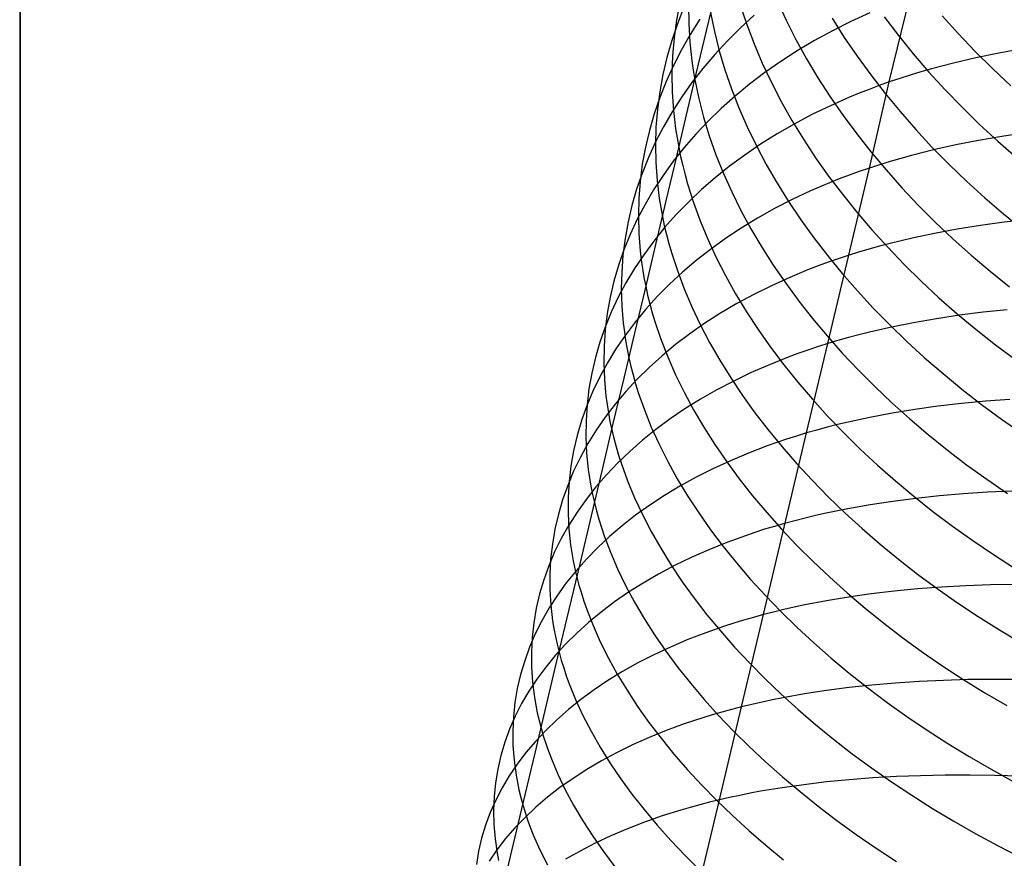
# Model space of a CAD drawing. Extents: x -383 to 1849, y -1185 to -529.
# Tile 360 of 656: x 216 to 234, y -971 to -955. Entities that reach past the tile are written whole.
import ezdxf

# ---------------------------------------------------------------- set-up
doc = ezdxf.new("R2010")
doc.units = 0
doc.layers.add('PREDEFINITO', color=7, linetype='CONTINUOUS')

msp = doc.modelspace()

# ---------------------------------------------------------------- linework, layer by layer
at = {"layer": 'PREDEFINITO'}
for p, q in [((216.333, -1000.114, 420), (216.347, -943.92, 420)), ((216.333, -1000.114, 370), (216.347, -943.92, 370)), ((216.347, -943.92, 395), (216.333, -1000.114, 395)), ((216.333, -1000.114, 420), (216.347, -943.92, 420)), ((228.349, -954.926, 508.619), (228.29, -955.248, 508.983)), ((230.124, -954.898, 517.795), (230.287, -955.253, 518.09)), ((232.166, -956.376, 494.767), (232.543, -954.825, 495.878)), ((228.427, -955.014, 506.041), (228.308, -955.315, 506.411)), ((228.512, -954.975, 511.175), (228.515, -955.313, 511.527)), ((228.913, -955.111, 513.658), (228.946, -955.285, 513.825)), ((229.452, -954.978, 515.751), (229.57, -955.331, 516.067)), ((231.814, -955.115, 496.456), (231.466, -955.275, 496.758)), ((228.29, -955.248, 508.983), (228.247, -955.573, 509.346)), ((228.716, -955.235, 503.448), (228.541, -955.511, 503.817)), ((228.946, -955.285, 513.825), (228.983, -955.459, 513.992)), ((229.708, -955.162, 500.183), (229.455, -955.393, 500.535)), ((230.287, -955.253, 518.09), (230.466, -955.605, 518.38)), ((231.126, -955.216, 520.061), (231.346, -955.564, 520.328)), ((231.466, -955.275, 496.758), (231.13, -955.443, 497.068)), ((232.072, -955.19, 521.956), (232.331, -955.53, 522.198)), ((233.129, -955.172, 523.782), (233.424, -955.5, 523.999)), ((228.308, -955.315, 506.411), (228.205, -955.62, 506.782)), ((228.515, -955.313, 511.527), (228.535, -955.652, 511.876)), ((228.983, -955.459, 513.992), (229.024, -955.633, 514.157)), ((229.455, -955.393, 500.535), (229.214, -955.632, 500.892)), ((229.57, -955.331, 516.067), (229.704, -955.684, 516.377)), ((231.13, -955.443, 497.068), (230.804, -955.621, 497.387)), ((228.205, -955.62, 506.782), (228.116, -955.93, 507.153)), ((228.247, -955.573, 509.346), (228.22, -955.901, 509.707)), ((228.541, -955.511, 503.817), (228.38, -955.791, 504.188)), ((228.535, -955.652, 511.876), (228.552, -955.822, 512.05)), ((229.214, -955.632, 500.892), (228.987, -955.877, 501.253)), ((229.024, -955.633, 514.157), (229.07, -955.807, 514.321)), ((230.466, -955.605, 518.38), (230.659, -955.955, 518.664)), ((230.804, -955.621, 497.387), (230.491, -955.807, 497.713)), ((231.346, -955.564, 520.328), (231.58, -955.909, 520.589)), ((232.331, -955.53, 522.198), (232.602, -955.865, 522.434)), ((233.424, -955.5, 523.999), (233.73, -955.822, 524.208)), ((228.38, -955.791, 504.188), (228.234, -956.076, 504.561)), ((228.552, -955.822, 512.05), (228.572, -955.993, 512.223)), ((229.07, -955.807, 514.321), (229.173, -956.155, 514.647)), ((229.704, -955.684, 516.377), (229.854, -956.034, 516.684)), ((230.491, -955.807, 497.713), (230.19, -956.002, 498.046)), ((233.73, -955.822, 524.208), (234.049, -956.138, 524.41)), ((234.587, -955.773, 493.248), (234.162, -955.849, 493.475)), ((228.116, -955.93, 507.153), (228.043, -956.242, 507.524)), ((228.22, -955.901, 509.707), (228.209, -956.23, 510.067)), ((228.572, -955.993, 512.223), (228.597, -956.163, 512.395)), ((228.987, -955.877, 501.253), (228.773, -956.128, 501.618)), ((230.19, -956.002, 498.046), (229.9, -956.204, 498.385)), ((230.659, -955.955, 518.664), (230.867, -956.302, 518.943)), ((231.58, -955.909, 520.589), (231.827, -956.249, 520.843)), ((232.602, -955.865, 522.434), (232.886, -956.195, 522.663)), ((233.744, -955.935, 493.713), (233.336, -956.031, 493.962)), ((234.162, -955.849, 493.475), (233.744, -955.935, 493.713)), ((228.234, -956.076, 504.561), (228.103, -956.366, 504.936)), ((228.773, -956.128, 501.618), (228.572, -956.385, 501.987)), ((228.597, -956.163, 512.395), (228.626, -956.334, 512.566)), ((229.173, -956.155, 514.647), (229.292, -956.503, 514.969)), ((229.854, -956.034, 516.684), (230.019, -956.383, 516.985)), ((232.74, -956.192, 494.353), (232.546, -956.251, 494.489)), ((232.936, -956.136, 494.22), (232.74, -956.192, 494.353)), ((232.886, -956.195, 522.663), (233.182, -956.519, 522.884)), ((233.336, -956.031, 493.962), (232.936, -956.136, 494.22)), ((234.049, -956.138, 524.41), (234.378, -956.446, 524.603)), ((228.043, -956.242, 507.524), (227.986, -956.558, 507.894)), ((228.103, -956.366, 504.936), (227.986, -956.661, 505.312)), ((228.209, -956.23, 510.067), (228.215, -956.562, 510.425)), ((228.626, -956.334, 512.566), (228.659, -956.505, 512.736)), ((229.9, -956.204, 498.385), (229.623, -956.414, 498.731)), ((230.867, -956.302, 518.943), (231.088, -956.645, 519.216)), ((231.803, -957.944, 493.673), (232.166, -956.376, 494.767)), ((231.827, -956.249, 520.843), (232.088, -956.585, 521.091)), ((232.166, -956.376, 494.767), (231.981, -956.442, 494.91)), ((232.355, -956.313, 494.626), (232.166, -956.376, 494.767)), ((232.546, -956.251, 494.489), (232.355, -956.313, 494.626)), ((227.986, -956.558, 507.894), (227.944, -956.876, 508.264)), ((228.215, -956.562, 510.425), (228.237, -956.894, 510.781)), ((228.572, -956.385, 501.987), (228.386, -956.649, 502.36)), ((228.659, -956.505, 512.736), (228.697, -956.676, 512.906)), ((229.292, -956.503, 514.969), (229.428, -956.849, 515.285)), ((229.623, -956.414, 498.731), (229.359, -956.632, 499.083)), ((230.019, -956.383, 516.985), (230.199, -956.73, 517.28)), ((231.798, -956.511, 495.055), (231.617, -956.582, 495.202)), ((231.981, -956.442, 494.91), (231.798, -956.511, 495.055)), ((233.182, -956.519, 522.884), (233.49, -956.837, 523.098)), ((227.986, -956.661, 505.312), (227.884, -956.959, 505.688)), ((228.386, -956.649, 502.36), (228.213, -956.917, 502.735)), ((228.697, -956.676, 512.906), (228.739, -956.847, 513.074)), ((229.359, -956.632, 499.083), (229.107, -956.857, 499.44)), ((230.199, -956.73, 517.28), (230.393, -957.075, 517.571)), ((231.088, -956.645, 519.216), (231.323, -956.985, 519.483)), ((231.44, -956.655, 495.352), (231.093, -956.809, 495.658)), ((231.617, -956.582, 495.202), (231.44, -956.655, 495.352)), ((232.088, -956.585, 521.091), (232.361, -956.916, 521.332)), ((227.944, -956.876, 508.264), (227.918, -957.197, 508.632)), ((228.213, -956.917, 502.735), (228.054, -957.191, 503.112)), ((228.237, -956.894, 510.781), (228.254, -957.061, 510.957)), ((228.739, -956.847, 513.074), (228.784, -957.018, 513.242)), ((229.107, -956.857, 499.44), (228.868, -957.088, 499.803)), ((229.428, -956.849, 515.285), (229.579, -957.194, 515.597)), ((231.093, -956.809, 495.658), (230.758, -956.971, 495.973)), ((232.361, -956.916, 521.332), (232.646, -957.242, 521.566)), ((233.49, -956.837, 523.098), (233.809, -957.149, 523.305)), ((227.884, -956.959, 505.688), (227.797, -957.261, 506.065)), ((228.254, -957.061, 510.957), (228.275, -957.228, 511.133)), ((228.868, -957.088, 499.803), (228.642, -957.326, 500.169)), ((228.784, -957.018, 513.242), (228.889, -957.359, 513.574)), ((230.393, -957.075, 517.571), (230.602, -957.416, 517.855)), ((230.758, -956.971, 495.973), (230.434, -957.143, 496.296)), ((231.323, -956.985, 519.483), (231.572, -957.321, 519.743)), ((227.797, -957.261, 506.065), (227.725, -957.566, 506.442)), ((227.918, -957.197, 508.632), (227.908, -957.52, 508.998)), ((228.054, -957.191, 503.112), (227.909, -957.469, 503.492)), ((228.275, -957.228, 511.133), (228.301, -957.396, 511.308)), ((229.579, -957.194, 515.597), (229.745, -957.537, 515.904)), ((230.434, -957.143, 496.296), (230.122, -957.322, 496.626)), ((232.646, -957.242, 521.566), (232.943, -957.562, 521.792)), ((233.809, -957.149, 523.305), (234.139, -957.454, 523.503)), ((228.301, -957.396, 511.308), (228.331, -957.563, 511.483)), ((228.642, -957.326, 500.169), (228.43, -957.571, 500.54)), ((228.889, -957.359, 513.574), (229.009, -957.7, 513.901)), ((230.122, -957.322, 496.626), (229.822, -957.51, 496.963)), ((230.602, -957.416, 517.855), (230.825, -957.755, 518.133)), ((231.572, -957.321, 519.743), (231.833, -957.652, 519.996)), ((233.791, -957.44, 492.363), (233.375, -957.521, 492.604)), ((234.216, -957.368, 492.132), (233.791, -957.44, 492.363)), ((234.139, -957.454, 523.503), (234.48, -957.751, 523.693)), ((234.648, -957.305, 491.911), (234.216, -957.368, 492.132)), ((227.725, -957.566, 506.442), (227.669, -957.875, 506.818)), ((227.909, -957.469, 503.492), (227.779, -957.753, 503.872)), ((227.908, -957.52, 508.998), (227.915, -957.844, 509.363)), ((228.43, -957.571, 500.54), (228.231, -957.821, 500.915)), ((228.331, -957.563, 511.483), (228.365, -957.731, 511.656)), ((229.822, -957.51, 496.963), (229.534, -957.706, 497.307)), ((229.745, -957.537, 515.904), (229.926, -957.878, 516.206)), ((232.968, -957.613, 492.856), (232.569, -957.713, 493.118)), ((232.943, -957.562, 521.792), (233.253, -957.876, 522.011)), ((233.375, -957.521, 492.604), (232.968, -957.613, 492.856)), ((227.779, -957.753, 503.872), (227.664, -958.04, 504.255)), ((228.365, -957.731, 511.656), (228.404, -957.898, 511.828)), ((229.009, -957.7, 513.901), (229.146, -958.04, 514.223)), ((229.534, -957.706, 497.307), (229.259, -957.909, 497.658)), ((230.825, -957.755, 518.133), (231.061, -958.089, 518.405)), ((231.833, -957.652, 519.996), (232.107, -957.979, 520.242)), ((232.374, -957.767, 493.253), (232.181, -957.824, 493.391)), ((232.569, -957.713, 493.118), (232.374, -957.767, 493.253)), ((227.669, -957.875, 506.818), (227.629, -958.186, 507.194)), ((227.915, -957.844, 509.363), (227.938, -958.17, 509.724)), ((228.231, -957.821, 500.915), (228.046, -958.077, 501.293)), ((228.404, -957.898, 511.828), (228.447, -958.066, 512)), ((229.259, -957.909, 497.658), (228.996, -958.12, 498.014)), ((229.926, -957.878, 516.206), (230.122, -958.217, 516.502)), ((231.045, -961.141, 491.592), (231.803, -957.944, 493.673)), ((231.803, -957.944, 493.673), (231.617, -958.007, 493.818)), ((231.99, -957.882, 493.531), (231.803, -957.944, 493.673)), ((232.181, -957.824, 493.391), (231.99, -957.882, 493.531)), ((232.107, -957.979, 520.242), (232.394, -958.301, 520.481)), ((233.253, -957.876, 522.011), (233.573, -958.184, 522.222)), ((227.664, -958.04, 504.255), (227.564, -958.331, 504.637)), ((228.046, -958.077, 501.293), (227.875, -958.339, 501.674)), ((227.938, -958.17, 509.724), (227.956, -958.334, 509.904)), ((228.447, -958.066, 512), (228.494, -958.234, 512.17)), ((228.996, -958.12, 498.014), (228.746, -958.337, 498.376)), ((229.146, -958.04, 514.223), (229.298, -958.379, 514.541)), ((231.061, -958.089, 518.405), (231.311, -958.42, 518.671)), ((231.255, -958.142, 494.115), (231.079, -958.212, 494.268)), ((231.435, -958.073, 493.966), (231.255, -958.142, 494.115)), ((231.617, -958.007, 493.818), (231.435, -958.073, 493.966)), ((227.564, -958.331, 504.637), (227.478, -958.626, 505.021)), ((227.629, -958.186, 507.194), (227.605, -958.5, 507.568)), ((227.875, -958.339, 501.674), (227.718, -958.605, 502.057)), ((227.956, -958.334, 509.904), (227.978, -958.498, 510.083)), ((228.494, -958.234, 512.17), (228.6, -958.569, 512.508)), ((228.746, -958.337, 498.376), (228.509, -958.562, 498.743)), ((230.122, -958.217, 516.502), (230.332, -958.553, 516.791)), ((231.079, -958.212, 494.268), (230.733, -958.36, 494.578)), ((232.394, -958.301, 520.481), (232.693, -958.617, 520.713)), ((233.573, -958.184, 522.222), (233.905, -958.485, 522.424)), ((227.605, -958.5, 507.568), (227.597, -958.816, 507.94)), ((227.978, -958.498, 510.083), (228.004, -958.662, 510.262)), ((229.298, -958.379, 514.541), (229.465, -958.716, 514.853)), ((230.399, -958.517, 494.898), (230.077, -958.683, 495.226)), ((230.733, -958.36, 494.578), (230.399, -958.517, 494.898)), ((231.311, -958.42, 518.671), (231.574, -958.747, 518.929)), ((233.905, -958.485, 522.424), (234.247, -958.779, 522.619)), ((227.478, -958.626, 505.021), (227.409, -958.925, 505.404)), ((227.718, -958.605, 502.057), (227.575, -958.876, 502.442)), ((228.004, -958.662, 510.262), (228.035, -958.826, 510.439)), ((228.509, -958.562, 498.743), (228.285, -958.792, 499.114)), ((228.6, -958.569, 512.508), (228.722, -958.904, 512.841)), ((230.077, -958.683, 495.226), (229.767, -958.856, 495.561)), ((230.332, -958.553, 516.791), (230.556, -958.886, 517.075)), ((232.693, -958.617, 520.713), (233.003, -958.928, 520.936)), ((227.575, -958.876, 502.442), (227.447, -959.152, 502.829)), ((227.597, -958.816, 507.94), (227.605, -959.133, 508.311)), ((228.035, -958.826, 510.439), (228.069, -958.99, 510.615)), ((228.285, -958.792, 499.114), (228.075, -959.029, 499.49)), ((229.465, -958.716, 514.853), (229.647, -959.051, 515.16)), ((229.767, -958.856, 495.561), (229.468, -959.038, 495.904)), ((230.556, -958.886, 517.075), (230.793, -959.215, 517.352)), ((231.574, -958.747, 518.929), (231.849, -959.069, 519.18)), ((234.247, -958.779, 522.619), (234.6, -959.066, 522.804)), ((234.697, -958.882, 490.626), (234.259, -958.931, 490.839)), ((227.409, -958.925, 505.404), (227.354, -959.226, 505.786)), ((228.075, -959.029, 499.49), (227.878, -959.272, 499.87)), ((228.069, -958.99, 510.615), (228.109, -959.155, 510.791)), ((228.722, -958.904, 512.841), (228.861, -959.238, 513.17)), ((229.468, -959.038, 495.904), (229.182, -959.228, 496.253)), ((229.647, -959.051, 515.16), (229.843, -959.384, 515.461)), ((231.849, -959.069, 519.18), (232.136, -959.386, 519.424)), ((233.403, -959.057, 491.296), (232.987, -959.134, 491.541)), ((233.003, -958.928, 520.936), (233.324, -959.232, 521.152)), ((233.827, -958.989, 491.062), (233.403, -959.057, 491.296)), ((234.259, -958.931, 490.839), (233.827, -958.989, 491.062)), ((227.354, -959.226, 505.786), (227.315, -959.53, 506.168)), ((227.447, -959.152, 502.829), (227.333, -959.432, 503.217)), ((227.605, -959.133, 508.311), (227.63, -959.453, 508.678)), ((228.109, -959.155, 510.791), (228.152, -959.319, 510.965)), ((228.861, -959.238, 513.17), (229.015, -959.571, 513.493)), ((229.182, -959.228, 496.253), (228.908, -959.425, 496.609)), ((230.793, -959.215, 517.352), (231.044, -959.541, 517.622)), ((232.58, -959.22, 491.796), (232.183, -959.316, 492.062)), ((232.987, -959.134, 491.541), (232.58, -959.22, 491.796)), ((233.324, -959.232, 521.152), (233.657, -959.53, 521.359)), ((227.878, -959.272, 499.87), (227.695, -959.521, 500.252)), ((228.152, -959.319, 510.965), (228.199, -959.483, 511.138)), ((228.908, -959.425, 496.609), (228.647, -959.629, 496.971)), ((229.843, -959.384, 515.461), (230.054, -959.714, 515.756)), ((231.795, -959.421, 492.338), (231.605, -959.477, 492.48)), ((231.988, -959.367, 492.199), (231.795, -959.421, 492.338)), ((232.183, -959.316, 492.062), (231.988, -959.367, 492.199)), ((232.136, -959.386, 519.424), (232.436, -959.698, 519.66)), ((227.333, -959.432, 503.217), (227.235, -959.717, 503.605)), ((227.315, -959.53, 506.168), (227.293, -959.837, 506.548)), ((227.695, -959.521, 500.252), (227.525, -959.775, 500.638)), ((227.63, -959.453, 508.678), (227.649, -959.613, 508.861)), ((228.199, -959.483, 511.138), (228.307, -959.812, 511.482)), ((229.015, -959.571, 513.493), (229.184, -959.902, 513.811)), ((231.044, -959.541, 517.622), (231.308, -959.863, 517.886)), ((231.233, -959.596, 492.771), (231.051, -959.659, 492.921)), ((231.418, -959.535, 492.625), (231.233, -959.596, 492.771)), ((231.605, -959.477, 492.48), (231.418, -959.535, 492.625)), ((233.657, -959.53, 521.359), (234, -959.82, 521.558)), ((227.235, -959.717, 503.605), (227.151, -960.004, 503.994)), ((227.525, -959.775, 500.638), (227.37, -960.034, 501.026)), ((227.649, -959.613, 508.861), (227.672, -959.773, 509.043)), ((227.672, -959.773, 509.043), (227.699, -959.934, 509.224)), ((228.647, -959.629, 496.971), (228.398, -959.84, 497.339)), ((230.054, -959.714, 515.756), (230.279, -960.041, 516.045)), ((230.872, -959.725, 493.073), (230.696, -959.793, 493.227)), ((231.051, -959.659, 492.921), (230.872, -959.725, 493.073)), ((232.436, -959.698, 519.66), (232.747, -960.004, 519.888)), ((227.293, -959.837, 506.548), (227.286, -960.146, 506.926)), ((227.699, -959.934, 509.224), (227.731, -960.095, 509.405)), ((228.398, -959.84, 497.339), (228.163, -960.058, 497.712)), ((228.307, -959.812, 511.482), (228.43, -960.141, 511.821)), ((229.184, -959.902, 513.811), (229.368, -960.232, 514.124)), ((230.352, -959.935, 493.542), (230.019, -960.086, 493.865)), ((230.696, -959.793, 493.227), (230.352, -959.935, 493.542)), ((231.308, -959.863, 517.886), (231.584, -960.18, 518.142)), ((234, -959.82, 521.558), (234.354, -960.104, 521.748)), ((227.151, -960.004, 503.994), (227.083, -960.295, 504.383)), ((227.37, -960.034, 501.026), (227.229, -960.297, 501.416)), ((227.286, -960.146, 506.926), (227.296, -960.457, 507.302)), ((227.731, -960.095, 509.405), (227.766, -960.256, 509.584)), ((228.163, -960.058, 497.712), (227.94, -960.282, 498.089)), ((228.43, -960.141, 511.821), (228.569, -960.468, 512.155)), ((230.019, -960.086, 493.865), (229.698, -960.245, 494.197)), ((230.279, -960.041, 516.045), (230.517, -960.365, 516.326)), ((232.747, -960.004, 519.888), (233.07, -960.304, 520.108)), ((227.083, -960.295, 504.383), (227.03, -960.59, 504.771)), ((227.229, -960.297, 501.416), (227.103, -960.566, 501.808)), ((227.94, -960.282, 498.089), (227.731, -960.513, 498.471)), ((227.766, -960.256, 509.584), (227.806, -960.417, 509.762)), ((229.368, -960.232, 514.124), (229.566, -960.559, 514.43)), ((229.698, -960.245, 494.197), (229.389, -960.412, 494.537)), ((231.584, -960.18, 518.142), (231.873, -960.493, 518.39)), ((233.07, -960.304, 520.108), (233.403, -960.598, 520.32)), ((227.296, -960.457, 507.302), (227.322, -960.769, 507.676)), ((227.806, -960.417, 509.762), (227.851, -960.578, 509.94)), ((228.569, -960.468, 512.155), (228.724, -960.795, 512.483)), ((229.389, -960.412, 494.537), (229.093, -960.588, 494.884)), ((230.517, -960.365, 516.326), (230.769, -960.685, 516.601)), ((231.873, -960.493, 518.39), (232.174, -960.8, 518.631)), ((227.103, -960.566, 501.808), (226.992, -960.838, 502.201)), ((227.03, -960.59, 504.771), (226.994, -960.887, 505.159)), ((227.731, -960.513, 498.471), (227.536, -960.749, 498.856)), ((227.851, -960.578, 509.94), (227.899, -960.739, 510.116)), ((229.093, -960.588, 494.884), (228.808, -960.771, 495.238)), ((229.566, -960.559, 514.43), (229.779, -960.884, 514.731)), ((230.769, -960.685, 516.601), (231.033, -961.001, 516.869)), ((233.444, -960.624, 490.009), (233.022, -960.687, 490.247)), ((233.403, -960.598, 520.32), (233.748, -960.885, 520.522)), ((233.874, -960.57, 489.783), (233.444, -960.624, 490.009)), ((234.312, -960.525, 489.568), (233.874, -960.57, 489.783)), ((226.992, -960.838, 502.201), (226.895, -961.115, 502.595)), ((227.322, -960.769, 507.676), (227.342, -960.926, 507.862)), ((227.536, -960.749, 498.856), (227.354, -960.991, 499.245)), ((227.899, -960.739, 510.116), (228.008, -961.062, 510.465)), ((228.808, -960.771, 495.238), (228.536, -960.961, 495.599)), ((228.724, -960.795, 512.483), (228.894, -961.12, 512.807)), ((232.203, -960.841, 490.753), (231.807, -960.932, 491.023)), ((232.174, -960.8, 518.631), (232.486, -961.102, 518.863)), ((232.608, -960.76, 490.495), (232.203, -960.841, 490.753)), ((233.022, -960.687, 490.247), (232.608, -960.76, 490.495)), ((226.994, -960.887, 505.159), (226.973, -961.186, 505.545)), ((227.354, -960.991, 499.245), (227.186, -961.238, 499.636)), ((227.342, -960.926, 507.862), (227.365, -961.083, 508.046)), ((228.536, -960.961, 495.599), (228.276, -961.158, 495.966)), ((229.779, -960.884, 514.731), (230.005, -961.206, 515.024)), ((231.033, -961.001, 516.869), (231.31, -961.313, 517.129)), ((231.42, -961.032, 491.302), (231.231, -961.086, 491.446)), ((231.612, -960.981, 491.161), (231.42, -961.032, 491.302)), ((231.807, -960.932, 491.023), (231.612, -960.981, 491.161)), ((233.748, -960.885, 520.522), (234.102, -961.165, 520.716)), ((226.895, -961.115, 502.595), (226.814, -961.395, 502.989)), ((226.973, -961.186, 505.545), (226.968, -961.488, 505.929)), ((227.365, -961.083, 508.046), (227.393, -961.24, 508.23)), ((228.008, -961.062, 510.465), (228.133, -961.384, 510.81)), ((228.276, -961.158, 495.966), (228.03, -961.362, 496.338)), ((228.894, -961.12, 512.807), (229.079, -961.443, 513.124)), ((230.005, -961.206, 515.024), (230.245, -961.525, 515.312)), ((230.659, -962.768, 490.6), (231.045, -961.141, 491.592)), ((230.861, -961.199, 491.741), (230.68, -961.26, 491.892)), ((231.045, -961.141, 491.592), (230.861, -961.199, 491.741)), ((231.231, -961.086, 491.446), (231.045, -961.141, 491.592)), ((232.486, -961.102, 518.863), (232.809, -961.397, 519.087)), ((234.102, -961.165, 520.716), (234.467, -961.438, 520.9)), ((226.814, -961.395, 502.989), (226.748, -961.678, 503.383)), ((227.186, -961.238, 499.636), (227.033, -961.49, 500.031)), ((227.393, -961.24, 508.23), (227.425, -961.397, 508.414)), ((227.425, -961.397, 508.414), (227.462, -961.555, 508.596)), ((228.03, -961.362, 496.338), (227.796, -961.573, 496.715)), ((228.133, -961.384, 510.81), (228.275, -961.706, 511.149)), ((230.326, -961.387, 492.202), (229.983, -961.524, 492.522)), ((230.501, -961.323, 492.046), (230.326, -961.387, 492.202)), ((230.68, -961.26, 491.892), (230.501, -961.323, 492.046)), ((231.31, -961.313, 517.129), (231.599, -961.62, 517.382)), ((232.809, -961.397, 519.087), (233.144, -961.687, 519.302)), ((227.033, -961.49, 500.031), (226.893, -961.746, 500.427)), ((226.968, -961.488, 505.929), (226.979, -961.791, 506.311)), ((227.462, -961.555, 508.596), (227.502, -961.712, 508.777)), ((227.796, -961.573, 496.715), (227.575, -961.79, 497.098)), ((229.079, -961.443, 513.124), (229.278, -961.765, 513.436)), ((229.983, -961.524, 492.522), (229.652, -961.669, 492.85)), ((230.245, -961.525, 515.312), (230.498, -961.84, 515.592)), ((226.748, -961.678, 503.383), (226.697, -961.965, 503.776)), ((226.893, -961.746, 500.427), (226.769, -962.008, 500.825)), ((227.502, -961.712, 508.777), (227.547, -961.87, 508.957)), ((228.275, -961.706, 511.149), (228.431, -962.026, 511.484)), ((229.652, -961.669, 492.85), (229.333, -961.822, 493.186)), ((231.599, -961.62, 517.382), (231.901, -961.922, 517.627)), ((233.144, -961.687, 519.302), (233.489, -961.97, 519.509)), ((226.979, -961.791, 506.311), (227.007, -962.097, 506.69)), ((227.575, -961.79, 497.098), (227.368, -962.013, 497.484)), ((227.547, -961.87, 508.957), (227.596, -962.028, 509.136)), ((229.333, -961.822, 493.186), (229.025, -961.983, 493.53)), ((229.278, -961.765, 513.436), (229.492, -962.083, 513.741)), ((230.498, -961.84, 515.592), (230.765, -962.152, 515.865)), ((231.901, -961.922, 517.627), (232.213, -962.219, 517.863)), ((226.769, -962.008, 500.825), (226.659, -962.273, 501.224)), ((226.697, -961.965, 503.776), (226.663, -962.254, 504.169)), ((227.007, -962.097, 506.69), (227.027, -962.25, 506.878)), ((227.368, -962.013, 497.484), (227.175, -962.242, 497.875)), ((227.596, -962.028, 509.136), (227.706, -962.344, 509.49)), ((228.431, -962.026, 511.484), (228.603, -962.346, 511.813)), ((229.025, -961.983, 493.53), (228.73, -962.152, 493.882)), ((229.492, -962.083, 513.741), (229.719, -962.4, 514.04)), ((233.489, -961.97, 519.509), (233.844, -962.247, 519.706)), ((226.659, -962.273, 501.224), (226.564, -962.542, 501.624)), ((226.663, -962.254, 504.169), (226.644, -962.546, 504.56)), ((227.175, -962.242, 497.875), (226.995, -962.477, 498.268)), ((227.027, -962.25, 506.878), (227.052, -962.403, 507.066)), ((228.73, -962.152, 493.882), (228.446, -962.328, 494.241)), ((230.765, -962.152, 515.865), (231.043, -962.459, 516.13)), ((232.213, -962.219, 517.863), (232.538, -962.51, 518.09)), ((233.051, -962.28, 488.997), (232.63, -962.339, 489.237)), ((233.48, -962.23, 488.767), (233.051, -962.28, 488.997)), ((233.916, -962.189, 488.549), (233.48, -962.23, 488.767)), ((233.844, -962.247, 519.706), (234.21, -962.516, 519.893)), ((234.359, -962.157, 488.343), (233.916, -962.189, 488.549)), ((226.995, -962.477, 498.268), (226.83, -962.716, 498.665)), ((227.052, -962.403, 507.066), (227.08, -962.557, 507.253)), ((227.706, -962.344, 509.49), (227.833, -962.659, 509.84)), ((228.446, -962.328, 494.241), (228.176, -962.512, 494.607)), ((228.603, -962.346, 511.813), (228.79, -962.663, 512.136)), ((229.719, -962.4, 514.04), (229.96, -962.713, 514.332)), ((231.043, -962.459, 516.13), (231.334, -962.762, 516.387)), ((232.217, -962.407, 489.488), (231.813, -962.484, 489.75)), ((232.63, -962.339, 489.237), (232.217, -962.407, 489.488)), ((226.564, -962.542, 501.624), (226.484, -962.815, 502.024)), ((226.644, -962.546, 504.56), (226.641, -962.841, 504.949)), ((227.08, -962.557, 507.253), (227.113, -962.711, 507.439)), ((228.176, -962.512, 494.607), (227.917, -962.702, 494.979)), ((231.224, -962.616, 490.163), (231.033, -962.664, 490.306)), ((231.418, -962.57, 490.023), (231.224, -962.616, 490.163)), ((231.813, -962.484, 489.75), (231.418, -962.57, 490.023)), ((232.538, -962.51, 518.09), (232.873, -962.795, 518.309)), ((234.21, -962.516, 519.893), (234.585, -962.777, 520.071)), ((226.484, -962.815, 502.024), (226.419, -963.092, 502.424)), ((226.83, -962.716, 498.665), (226.678, -962.961, 499.064)), ((227.113, -962.711, 507.439), (227.151, -962.865, 507.623)), ((227.917, -962.702, 494.979), (227.672, -962.899, 495.356)), ((227.833, -962.659, 509.84), (227.975, -962.974, 510.185)), ((228.79, -962.663, 512.136), (228.991, -962.979, 512.453)), ((229.874, -966.076, 488.712), (230.659, -962.768, 490.6)), ((229.96, -962.713, 514.332), (230.214, -963.022, 514.616)), ((230.476, -962.824, 490.75), (230.295, -962.881, 490.904)), ((230.659, -962.768, 490.6), (230.476, -962.824, 490.75)), ((230.845, -962.715, 490.451), (230.659, -962.768, 490.6)), ((231.033, -962.664, 490.306), (230.845, -962.715, 490.451)), ((231.334, -962.762, 516.387), (231.637, -963.06, 516.637)), ((232.873, -962.795, 518.309), (233.218, -963.074, 518.519)), ((226.678, -962.961, 499.064), (226.541, -963.21, 499.466)), ((226.641, -962.841, 504.949), (226.655, -963.137, 505.336)), ((227.151, -962.865, 507.623), (227.192, -963.019, 507.807)), ((227.672, -962.899, 495.356), (227.44, -963.103, 495.739)), ((227.975, -962.974, 510.185), (228.132, -963.288, 510.524)), ((228.991, -962.979, 512.453), (229.206, -963.292, 512.763)), ((229.943, -963.003, 491.217), (229.602, -963.133, 491.541)), ((230.118, -962.941, 491.059), (229.943, -963.003, 491.217)), ((230.295, -962.881, 490.904), (230.118, -962.941, 491.059)), ((226.419, -963.092, 502.424), (226.37, -963.371, 502.823)), ((226.655, -963.137, 505.336), (226.685, -963.435, 505.721)), ((227.192, -963.019, 507.807), (227.238, -963.174, 507.99)), ((227.44, -963.103, 495.739), (227.221, -963.313, 496.126)), ((227.238, -963.174, 507.99), (227.287, -963.328, 508.172)), ((229.602, -963.133, 491.541), (229.272, -963.272, 491.873)), ((230.214, -963.022, 514.616), (230.481, -963.328, 514.893)), ((231.637, -963.06, 516.637), (231.951, -963.353, 516.877)), ((233.218, -963.074, 518.519), (233.574, -963.346, 518.719)), ((226.37, -963.371, 502.823), (226.337, -963.653, 503.222)), ((226.541, -963.21, 499.466), (226.419, -963.464, 499.869)), ((227.221, -963.313, 496.126), (227.015, -963.529, 496.518)), ((227.287, -963.328, 508.172), (227.399, -963.637, 508.532)), ((228.132, -963.288, 510.524), (228.305, -963.601, 510.858)), ((229.272, -963.272, 491.873), (228.954, -963.419, 492.213)), ((229.206, -963.292, 512.763), (229.435, -963.603, 513.067)), ((230.481, -963.328, 514.893), (230.76, -963.63, 515.163)), ((231.951, -963.353, 516.877), (232.277, -963.64, 517.109)), ((233.574, -963.346, 518.719), (233.94, -963.611, 518.91)), ((226.419, -963.464, 499.869), (226.311, -963.722, 500.273)), ((226.685, -963.435, 505.721), (226.706, -963.585, 505.912)), ((227.015, -963.529, 496.518), (226.823, -963.751, 496.914)), ((228.954, -963.419, 492.213), (228.648, -963.574, 492.562)), ((226.311, -963.722, 500.273), (226.218, -963.984, 500.678)), ((226.337, -963.653, 503.222), (226.319, -963.938, 503.619)), ((226.706, -963.585, 505.912), (226.732, -963.734, 506.102)), ((227.399, -963.637, 508.532), (227.527, -963.946, 508.887)), ((228.305, -963.601, 510.858), (228.493, -963.912, 511.186)), ((228.648, -963.574, 492.562), (228.354, -963.736, 492.918)), ((229.435, -963.603, 513.067), (229.678, -963.911, 513.364)), ((230.76, -963.63, 515.163), (231.052, -963.928, 515.424)), ((232.277, -963.64, 517.109), (232.613, -963.921, 517.332)), ((233.94, -963.611, 518.91), (234.316, -963.869, 519.09)), ((226.823, -963.751, 496.914), (226.645, -963.978, 497.313)), ((226.732, -963.734, 506.102), (226.762, -963.885, 506.291)), ((226.762, -963.885, 506.291), (226.796, -964.035, 506.48)), ((228.073, -963.906, 493.282), (227.804, -964.082, 493.652)), ((228.354, -963.736, 492.918), (228.073, -963.906, 493.282)), ((228.493, -963.912, 511.186), (228.695, -964.221, 511.507)), ((229.678, -963.911, 513.364), (229.934, -964.216, 513.653)), ((233.513, -963.877, 487.575), (233.077, -963.913, 487.795)), ((233.956, -963.848, 487.366), (233.513, -963.877, 487.575)), ((234.405, -963.828, 487.168), (233.956, -963.848, 487.366)), ((226.218, -963.984, 500.678), (226.14, -964.249, 501.083)), ((226.319, -963.938, 503.619), (226.318, -964.225, 504.014)), ((226.645, -963.978, 497.313), (226.48, -964.21, 497.715)), ((226.796, -964.035, 506.48), (226.834, -964.186, 506.667)), ((227.527, -963.946, 508.887), (227.671, -964.254, 509.237)), ((227.804, -964.082, 493.652), (227.547, -964.266, 494.028)), ((231.052, -963.928, 515.424), (231.356, -964.22, 515.677)), ((231.815, -964.076, 488.524), (231.411, -964.148, 488.789)), ((232.227, -964.013, 488.27), (231.815, -964.076, 488.524)), ((232.648, -963.959, 488.027), (232.227, -964.013, 488.27)), ((232.613, -963.921, 517.332), (232.96, -964.197, 517.546)), ((233.077, -963.913, 487.795), (232.648, -963.959, 488.027)), ((226.14, -964.249, 501.083), (226.078, -964.518, 501.488)), ((226.318, -964.225, 504.014), (226.333, -964.515, 504.407)), ((226.48, -964.21, 497.715), (226.33, -964.447, 498.12)), ((226.834, -964.186, 506.667), (226.876, -964.337, 506.854)), ((227.547, -964.266, 494.028), (227.304, -964.456, 494.41)), ((227.671, -964.254, 509.237), (227.83, -964.562, 509.581)), ((228.695, -964.221, 511.507), (228.911, -964.529, 511.822)), ((229.934, -964.216, 513.653), (230.202, -964.517, 513.935)), ((231.017, -964.228, 489.064), (230.823, -964.272, 489.206)), ((231.411, -964.148, 488.789), (231.017, -964.228, 489.064)), ((231.356, -964.22, 515.677), (231.67, -964.508, 515.921)), ((232.96, -964.197, 517.546), (233.317, -964.465, 517.75)), ((226.33, -964.447, 498.12), (226.194, -964.689, 498.527)), ((226.876, -964.337, 506.854), (226.923, -964.488, 507.039)), ((230.259, -964.415, 489.648), (230.076, -964.468, 489.8)), ((230.445, -964.365, 489.498), (230.259, -964.415, 489.648)), ((230.633, -964.317, 489.351), (230.445, -964.365, 489.498)), ((230.823, -964.272, 489.206), (230.633, -964.317, 489.351)), ((226.078, -964.518, 501.488), (226.031, -964.79, 501.893)), ((226.333, -964.515, 504.407), (226.364, -964.805, 504.797)), ((226.923, -964.488, 507.039), (226.974, -964.639, 507.224)), ((227.304, -964.456, 494.41), (227.073, -964.653, 494.798)), ((227.83, -964.562, 509.581), (228.005, -964.868, 509.92)), ((228.911, -964.529, 511.822), (229.141, -964.833, 512.131)), ((229.719, -964.579, 490.112), (229.545, -964.638, 490.272)), ((229.896, -964.522, 489.955), (229.719, -964.579, 490.112)), ((230.076, -964.468, 489.8), (229.896, -964.522, 489.955)), ((230.202, -964.517, 513.935), (230.484, -964.814, 514.21)), ((231.67, -964.508, 515.921), (231.997, -964.791, 516.157)), ((233.317, -964.465, 517.75), (233.684, -964.727, 517.945)), ((226.031, -964.79, 501.893), (226, -965.065, 502.297)), ((226.194, -964.689, 498.527), (226.073, -964.935, 498.935)), ((226.364, -964.805, 504.797), (226.386, -964.951, 504.991)), ((227.073, -964.653, 494.798), (226.856, -964.856, 495.19)), ((226.974, -964.639, 507.224), (227.088, -964.941, 507.589)), ((229.205, -964.762, 490.598), (228.877, -964.894, 490.934)), ((229.545, -964.638, 490.272), (229.205, -964.762, 490.598)), ((231.997, -964.791, 516.157), (232.334, -965.067, 516.383)), ((233.684, -964.727, 517.945), (234.061, -964.982, 518.129)), ((226.073, -964.935, 498.935), (225.967, -965.186, 499.345)), ((226.386, -964.951, 504.991), (226.412, -965.098, 505.184)), ((226.856, -964.856, 495.19), (226.652, -965.064, 495.586)), ((227.088, -964.941, 507.589), (227.218, -965.243, 507.949)), ((228.005, -964.868, 509.92), (228.194, -965.173, 510.253)), ((228.877, -964.894, 490.934), (228.56, -965.034, 491.278)), ((229.141, -964.833, 512.131), (229.385, -965.135, 512.432)), ((230.484, -964.814, 514.21), (230.777, -965.107, 514.476)), ((234.061, -964.982, 518.129), (234.447, -965.229, 518.303)), ((226, -965.065, 502.297), (225.984, -965.342, 502.699)), ((226.412, -965.098, 505.184), (226.443, -965.244, 505.376)), ((226.652, -965.064, 495.586), (226.462, -965.278, 495.987)), ((228.56, -965.034, 491.278), (228.256, -965.182, 491.63)), ((229.385, -965.135, 512.432), (229.641, -965.434, 512.725)), ((230.777, -965.107, 514.476), (231.082, -965.396, 514.733)), ((232.334, -965.067, 516.383), (232.681, -965.338, 516.6)), ((225.967, -965.186, 499.345), (225.875, -965.44, 499.755)), ((225.984, -965.342, 502.699), (225.985, -965.622, 503.099)), ((226.462, -965.278, 495.987), (226.285, -965.498, 496.391)), ((226.443, -965.244, 505.376), (226.477, -965.391, 505.567)), ((227.218, -965.243, 507.949), (227.364, -965.545, 508.304)), ((227.963, -965.337, 491.99), (227.683, -965.5, 492.357)), ((228.256, -965.182, 491.63), (227.963, -965.337, 491.99)), ((228.194, -965.173, 510.253), (228.397, -965.476, 510.579)), ((232.681, -965.338, 516.6), (233.039, -965.602, 516.807)), ((225.875, -965.44, 499.755), (225.799, -965.698, 500.166)), ((226.285, -965.498, 496.391), (226.123, -965.723, 496.798)), ((226.477, -965.391, 505.567), (226.516, -965.538, 505.757)), ((227.683, -965.5, 492.357), (227.416, -965.669, 492.731)), ((228.397, -965.476, 510.579), (228.615, -965.778, 510.899)), ((229.641, -965.434, 512.725), (229.91, -965.729, 513.011)), ((231.082, -965.396, 514.733), (231.398, -965.679, 514.982)), ((225.799, -965.698, 500.166), (225.738, -965.959, 500.577)), ((225.985, -965.622, 503.099), (226.002, -965.904, 503.497)), ((226.516, -965.538, 505.757), (226.559, -965.686, 505.946)), ((226.559, -965.686, 505.946), (226.607, -965.833, 506.134)), ((227.416, -965.669, 492.731), (227.161, -965.845, 493.111)), ((227.364, -965.545, 508.304), (227.525, -965.847, 508.654)), ((231.398, -965.679, 514.982), (231.726, -965.957, 515.222)), ((231.835, -965.699, 487.318), (231.424, -965.757, 487.575)), ((232.255, -965.649, 487.072), (231.835, -965.699, 487.318)), ((232.682, -965.608, 486.838), (232.255, -965.649, 487.072)), ((233.117, -965.575, 486.615), (232.682, -965.608, 486.838)), ((233.039, -965.602, 516.807), (233.407, -965.86, 517.005)), ((233.559, -965.551, 486.404), (233.117, -965.575, 486.615)), ((234.007, -965.535, 486.204), (233.559, -965.551, 486.404)), ((234.461, -965.527, 486.016), (234.007, -965.535, 486.204)), ((226.123, -965.723, 496.798), (225.974, -965.952, 497.208)), ((226.607, -965.833, 506.134), (226.658, -965.981, 506.321)), ((227.161, -965.845, 493.111), (226.919, -966.028, 493.497)), ((227.525, -965.847, 508.654), (227.702, -966.147, 508.998)), ((228.615, -965.778, 510.899), (228.846, -966.077, 511.212)), ((229.91, -965.729, 513.011), (230.192, -966.021, 513.289)), ((231.022, -965.824, 487.843), (230.629, -965.899, 488.122)), ((231.424, -965.757, 487.575), (231.022, -965.824, 487.843)), ((233.407, -965.86, 517.005), (233.784, -966.111, 517.191)), ((225.738, -965.959, 500.577), (225.693, -966.224, 500.987)), ((225.974, -965.952, 497.208), (225.84, -966.186, 497.62)), ((226.002, -965.904, 503.497), (226.036, -966.187, 503.892)), ((226.658, -965.981, 506.321), (226.773, -966.276, 506.691)), ((226.919, -966.028, 493.497), (226.691, -966.217, 493.888)), ((230.059, -966.028, 488.561), (229.874, -966.076, 488.712)), ((230.246, -965.983, 488.412), (230.059, -966.028, 488.561)), ((230.192, -966.021, 513.289), (230.486, -966.308, 513.559)), ((230.436, -965.94, 488.266), (230.246, -965.983, 488.412)), ((230.629, -965.899, 488.122), (230.436, -965.94, 488.266)), ((231.726, -965.957, 515.222), (232.064, -966.23, 515.452)), ((225.693, -966.224, 500.987), (225.663, -966.491, 501.396)), ((225.84, -966.186, 497.62), (225.721, -966.425, 498.033)), ((226.036, -966.187, 503.892), (226.059, -966.329, 504.088)), ((226.691, -966.217, 493.888), (226.475, -966.412, 494.284)), ((227.702, -966.147, 508.998), (227.893, -966.446, 509.336)), ((228.846, -966.077, 511.212), (229.091, -966.373, 511.517)), ((229.337, -966.231, 489.183), (229.163, -966.287, 489.344)), ((229.513, -966.177, 489.023), (229.337, -966.231, 489.183)), ((229.477, -967.754, 487.817), (229.874, -966.076, 488.712)), ((229.692, -966.125, 488.867), (229.513, -966.177, 489.023)), ((229.874, -966.076, 488.712), (229.692, -966.125, 488.867)), ((232.064, -966.23, 515.452), (232.413, -966.497, 515.673)), ((233.784, -966.111, 517.191), (234.17, -966.354, 517.368)), ((226.059, -966.329, 504.088), (226.086, -966.472, 504.284)), ((226.475, -966.412, 494.284), (226.273, -966.613, 494.685)), ((226.773, -966.276, 506.691), (226.904, -966.571, 507.056)), ((228.825, -966.405, 489.675), (228.498, -966.531, 490.015)), ((229.163, -966.287, 489.344), (228.825, -966.405, 489.675)), ((229.091, -966.373, 511.517), (229.349, -966.666, 511.815)), ((230.486, -966.308, 513.559), (230.792, -966.591, 513.82)), ((234.17, -966.354, 517.368), (234.565, -966.59, 517.533)), ((225.721, -966.425, 498.033), (225.616, -966.668, 498.448)), ((225.663, -966.491, 501.396), (225.649, -966.761, 501.803)), ((226.086, -966.472, 504.284), (226.117, -966.615, 504.478)), ((226.904, -966.571, 507.056), (227.051, -966.866, 507.416)), ((227.893, -966.446, 509.336), (228.099, -966.743, 509.667)), ((228.498, -966.531, 490.015), (228.183, -966.665, 490.364)), ((230.792, -966.591, 513.82), (231.109, -966.87, 514.072)), ((232.413, -966.497, 515.673), (232.773, -966.758, 515.884)), ((225.616, -966.668, 498.448), (225.527, -966.914, 498.864)), ((225.649, -966.761, 501.803), (225.651, -967.033, 502.209)), ((226.273, -966.613, 494.685), (226.085, -966.819, 495.09)), ((226.117, -966.615, 504.478), (226.153, -966.758, 504.672)), ((226.153, -966.758, 504.672), (226.193, -966.902, 504.865)), ((228.183, -966.665, 490.364), (227.88, -966.807, 490.72)), ((228.099, -966.743, 509.667), (228.318, -967.039, 509.992)), ((229.349, -966.666, 511.815), (229.619, -966.956, 512.105)), ((232.773, -966.758, 515.884), (233.141, -967.013, 516.085)), ((225.527, -966.914, 498.864), (225.452, -967.164, 499.279)), ((226.085, -966.819, 495.09), (225.911, -967.031, 495.498)), ((226.193, -966.902, 504.865), (226.237, -967.046, 505.056)), ((227.051, -966.866, 507.416), (227.214, -967.161, 507.771)), ((227.589, -966.956, 491.085), (227.31, -967.112, 491.457)), ((227.88, -966.807, 490.72), (227.589, -966.956, 491.085)), ((229.619, -966.956, 512.105), (229.903, -967.242, 512.388)), ((231.109, -966.87, 514.072), (231.437, -967.143, 514.315)), ((225.651, -967.033, 502.209), (225.67, -967.308, 502.612)), ((225.911, -967.031, 495.498), (225.75, -967.248, 495.909)), ((226.237, -967.046, 505.056), (226.285, -967.19, 505.246)), ((227.31, -967.112, 491.457), (227.044, -967.274, 491.835)), ((228.318, -967.039, 509.992), (228.551, -967.332, 510.309)), ((233.141, -967.013, 516.085), (233.52, -967.26, 516.275)), ((225.452, -967.164, 499.279), (225.393, -967.418, 499.695)), ((225.75, -967.248, 495.909), (225.604, -967.469, 496.323)), ((225.67, -967.308, 502.612), (225.705, -967.584, 503.013)), ((226.285, -967.19, 505.246), (226.337, -967.334, 505.436)), ((227.044, -967.274, 491.835), (226.791, -967.444, 492.221)), ((227.214, -967.161, 507.771), (227.391, -967.454, 508.119)), ((229.903, -967.242, 512.388), (230.198, -967.525, 512.661)), ((231.437, -967.143, 514.315), (231.776, -967.411, 514.549)), ((232.71, -967.292, 485.696), (232.277, -967.321, 485.922)), ((233.151, -967.272, 485.483), (232.71, -967.292, 485.696)), ((233.598, -967.259, 485.281), (233.151, -967.272, 485.483)), ((233.52, -967.26, 516.275), (233.907, -967.5, 516.454)), ((234.051, -967.255, 485.091), (233.598, -967.259, 485.281)), ((234.509, -967.259, 484.913), (234.051, -967.255, 485.091)), ((225.393, -967.418, 499.695), (225.349, -967.675, 500.11)), ((225.604, -967.469, 496.323), (225.472, -967.696, 496.739)), ((226.337, -967.334, 505.436), (226.454, -967.622, 505.811)), ((226.791, -967.444, 492.221), (226.551, -967.62, 492.611)), ((227.391, -967.454, 508.119), (227.583, -967.747, 508.461)), ((228.551, -967.332, 510.309), (228.798, -967.623, 510.62)), ((231.022, -967.456, 486.667), (230.621, -967.518, 486.938)), ((231.432, -967.403, 486.407), (231.022, -967.456, 486.667)), ((231.85, -967.358, 486.159), (231.432, -967.403, 486.407)), ((231.776, -967.411, 514.549), (232.126, -967.674, 514.772)), ((232.277, -967.321, 485.922), (231.85, -967.358, 486.159)), ((225.349, -967.675, 500.11), (225.321, -967.934, 500.524)), ((225.705, -967.584, 503.013), (225.729, -967.723, 503.212)), ((226.551, -967.62, 492.611), (226.324, -967.802, 493.008)), ((226.454, -967.622, 505.811), (226.587, -967.911, 506.181)), ((228.798, -967.623, 510.62), (229.058, -967.911, 510.923)), ((229.848, -967.667, 487.513), (229.661, -967.709, 487.664)), ((230.037, -967.626, 487.365), (229.848, -967.667, 487.513)), ((230.229, -967.588, 487.22), (230.037, -967.626, 487.365)), ((230.198, -967.525, 512.661), (230.505, -967.803, 512.926)), ((230.621, -967.518, 486.938), (230.229, -967.588, 487.22)), ((232.126, -967.674, 514.772), (232.485, -967.93, 514.986)), ((233.907, -967.5, 516.454), (234.303, -967.733, 516.623)), ((225.472, -967.696, 496.739), (225.355, -967.926, 497.157)), ((225.729, -967.723, 503.212), (225.757, -967.862, 503.41)), ((226.324, -967.802, 493.008), (226.11, -967.99, 493.409)), ((227.583, -967.747, 508.461), (227.789, -968.038, 508.797)), ((229.117, -967.849, 488.131), (228.941, -967.9, 488.292)), ((229.074, -969.448, 486.956), (229.477, -967.754, 487.817)), ((229.295, -967.801, 487.973), (229.117, -967.849, 488.131)), ((229.477, -967.754, 487.817), (229.295, -967.801, 487.973)), ((229.661, -967.709, 487.664), (229.477, -967.754, 487.817)), ((230.505, -967.803, 512.926), (230.823, -968.076, 513.182)), ((225.355, -967.926, 497.157), (225.253, -968.161, 497.575)), ((225.321, -967.934, 500.524), (225.309, -968.197, 500.937)), ((225.757, -967.862, 503.41), (225.789, -968.001, 503.607)), ((225.789, -968.001, 503.607), (225.826, -968.141, 503.803)), ((226.11, -967.99, 493.409), (225.91, -968.183, 493.815)), ((226.587, -967.911, 506.181), (226.736, -968.199, 506.545)), ((228.768, -967.953, 488.456), (228.431, -968.065, 488.79)), ((228.941, -967.9, 488.292), (228.768, -967.953, 488.456)), ((229.058, -967.911, 510.923), (229.33, -968.196, 511.218)), ((232.485, -967.93, 514.986), (232.855, -968.18, 515.189)), ((225.253, -968.161, 497.575), (225.165, -968.399, 497.995)), ((225.309, -968.197, 500.937), (225.313, -968.461, 501.347)), ((225.91, -968.183, 493.815), (225.723, -968.383, 494.225)), ((225.826, -968.141, 503.803), (225.866, -968.281, 503.998)), ((226.736, -968.199, 506.545), (226.9, -968.487, 506.904)), ((227.789, -968.038, 508.797), (228.01, -968.327, 509.126)), ((228.106, -968.185, 489.134), (227.792, -968.313, 489.486)), ((228.431, -968.065, 488.79), (228.106, -968.185, 489.134)), ((229.33, -968.196, 511.218), (229.615, -968.478, 511.504)), ((230.823, -968.076, 513.182), (231.152, -968.345, 513.429)), ((232.855, -968.18, 515.189), (233.234, -968.424, 515.382)), ((225.723, -968.383, 494.225), (225.55, -968.587, 494.638)), ((225.866, -968.281, 503.998), (225.911, -968.421, 504.193)), ((227.792, -968.313, 489.486), (227.491, -968.447, 489.847)), ((228.01, -968.327, 509.126), (228.244, -968.614, 509.447)), ((231.152, -968.345, 513.429), (231.492, -968.609, 513.666)), ((225.165, -968.399, 497.995), (225.093, -968.642, 498.415)), ((225.313, -968.461, 501.347), (225.333, -968.728, 501.755)), ((225.911, -968.421, 504.193), (225.96, -968.561, 504.386)), ((225.96, -968.561, 504.386), (226.014, -968.702, 504.577)), ((226.9, -968.487, 506.904), (227.079, -968.774, 507.257)), ((227.491, -968.447, 489.847), (227.201, -968.59, 490.216)), ((229.615, -968.478, 511.504), (229.912, -968.755, 511.782)), ((233.234, -968.424, 515.382), (233.622, -968.66, 515.564)), ((225.093, -968.642, 498.415), (225.036, -968.887, 498.835)), ((225.333, -968.728, 501.755), (225.37, -968.997, 502.161)), ((225.55, -968.587, 494.638), (225.391, -968.796, 495.055)), ((226.014, -968.702, 504.577), (226.132, -968.983, 504.957)), ((226.925, -968.739, 490.592), (226.66, -968.894, 490.974)), ((227.201, -968.59, 490.216), (226.925, -968.739, 490.592)), ((228.244, -968.614, 509.447), (228.492, -968.899, 509.762)), ((231.492, -968.609, 513.666), (231.843, -968.867, 513.893)), ((233.622, -968.66, 515.564), (234.018, -968.89, 515.734)), ((225.036, -968.887, 498.835), (224.995, -969.136, 499.255)), ((225.391, -968.796, 495.055), (225.247, -969.011, 495.474)), ((226.66, -968.894, 490.974), (226.409, -969.057, 491.364)), ((227.079, -968.774, 507.257), (227.273, -969.06, 507.604)), ((228.492, -968.899, 509.762), (228.752, -969.18, 510.068)), ((229.912, -968.755, 511.782), (230.221, -969.029, 512.052)), ((231.843, -968.867, 513.893), (232.203, -969.119, 514.11)), ((234.018, -968.89, 515.734), (234.423, -969.112, 515.893)), ((225.247, -969.011, 495.474), (225.116, -969.229, 495.896)), ((225.37, -968.997, 502.161), (225.394, -969.132, 502.362)), ((226.132, -968.983, 504.957), (226.267, -969.265, 505.332)), ((226.409, -969.057, 491.364), (226.17, -969.225, 491.759)), ((227.273, -969.06, 507.604), (227.481, -969.344, 507.944)), ((230.221, -969.029, 512.052), (230.541, -969.298, 512.312)), ((231.438, -969.082, 485.279), (231.021, -969.123, 485.531)), ((231.863, -969.05, 485.04), (231.438, -969.082, 485.279)), ((232.295, -969.025, 484.812), (231.863, -969.05, 485.04)), ((232.734, -969.008, 484.596), (232.295, -969.025, 484.812)), ((233.18, -969, 484.392), (232.734, -969.008, 484.596)), ((233.631, -968.999, 484.2), (233.18, -969, 484.392)), ((234.088, -969.006, 484.02), (233.631, -968.999, 484.2)), ((234.55, -969.02, 483.853), (234.088, -969.006, 484.02)), ((224.995, -969.136, 499.255), (224.969, -969.388, 499.673)), ((225.116, -969.229, 495.896), (225.001, -969.452, 496.319)), ((225.394, -969.132, 502.362), (225.423, -969.267, 502.563)), ((225.423, -969.267, 502.563), (225.456, -969.403, 502.762)), ((226.17, -969.225, 491.759), (225.944, -969.4, 492.16)), ((226.267, -969.265, 505.332), (226.418, -969.547, 505.702)), ((228.752, -969.18, 510.068), (229.025, -969.459, 510.367)), ((230.213, -969.228, 486.067), (229.823, -969.293, 486.352)), ((230.612, -969.172, 485.793), (230.213, -969.228, 486.067)), ((231.021, -969.123, 485.531), (230.612, -969.172, 485.793)), ((232.203, -969.119, 514.11), (232.574, -969.366, 514.316)), ((225.001, -969.452, 496.319), (224.9, -969.68, 496.743)), ((224.969, -969.388, 499.673), (224.959, -969.642, 500.09)), ((225.456, -969.403, 502.762), (225.493, -969.539, 502.961)), ((225.944, -969.4, 492.16), (225.732, -969.581, 492.565)), ((227.481, -969.344, 507.944), (227.703, -969.627, 508.277)), ((228.668, -971.159, 486.127), (229.074, -969.448, 486.956)), ((229.074, -969.448, 486.956), (228.893, -969.492, 487.113)), ((229.025, -969.459, 510.367), (229.311, -969.735, 510.657)), ((229.257, -969.406, 486.801), (229.074, -969.448, 486.956)), ((229.443, -969.367, 486.648), (229.257, -969.406, 486.801)), ((229.632, -969.329, 486.499), (229.443, -969.367, 486.648)), ((229.823, -969.293, 486.352), (229.632, -969.329, 486.499)), ((230.541, -969.298, 512.312), (230.872, -969.563, 512.562)), ((232.574, -969.366, 514.316), (232.953, -969.606, 514.512)), ((224.959, -969.642, 500.09), (224.966, -969.899, 500.505)), ((225.493, -969.539, 502.961), (225.535, -969.675, 503.158)), ((225.732, -969.581, 492.565), (225.534, -969.767, 492.976)), ((226.418, -969.547, 505.702), (226.584, -969.828, 506.065)), ((227.703, -969.627, 508.277), (227.938, -969.908, 508.603)), ((228.369, -969.636, 487.601), (228.033, -969.742, 487.939)), ((228.541, -969.586, 487.436), (228.369, -969.636, 487.601)), ((228.716, -969.538, 487.273), (228.541, -969.586, 487.436)), ((228.893, -969.492, 487.113), (228.716, -969.538, 487.273)), ((230.872, -969.563, 512.562), (231.213, -969.823, 512.803)), ((232.953, -969.606, 514.512), (233.342, -969.839, 514.696)), ((224.9, -969.68, 496.743), (224.814, -969.911, 497.168)), ((225.534, -969.767, 492.976), (225.349, -969.959, 493.39)), ((225.535, -969.675, 503.158), (225.58, -969.811, 503.355)), ((225.58, -969.811, 503.355), (225.63, -969.948, 503.55)), ((228.033, -969.742, 487.939), (227.71, -969.855, 488.286)), ((229.311, -969.735, 510.657), (229.609, -970.007, 510.938)), ((231.213, -969.823, 512.803), (231.565, -970.077, 513.034)), ((224.814, -969.911, 497.168), (224.743, -970.145, 497.594)), ((224.966, -969.899, 500.505), (224.988, -970.158, 500.918)), ((225.349, -969.959, 493.39), (225.178, -970.155, 493.808)), ((225.63, -969.948, 503.55), (225.684, -970.085, 503.744)), ((226.584, -969.828, 506.065), (226.765, -970.109, 506.423)), ((227.398, -969.976, 488.643), (227.098, -970.105, 489.007)), ((227.71, -969.855, 488.286), (227.398, -969.976, 488.643)), ((227.938, -969.908, 508.603), (228.187, -970.187, 508.921)), ((229.609, -970.007, 510.938), (229.918, -970.275, 511.211)), ((233.342, -969.839, 514.696), (233.739, -970.065, 514.869)), ((224.743, -970.145, 497.594), (224.688, -970.383, 498.019)), ((224.988, -970.158, 500.918), (225.027, -970.419, 501.327)), ((225.178, -970.155, 493.808), (225.021, -970.357, 494.229)), ((225.684, -970.085, 503.744), (225.804, -970.359, 504.129)), ((226.765, -970.109, 506.423), (226.96, -970.388, 506.774)), ((227.098, -970.105, 489.007), (226.811, -970.24, 489.379)), ((231.565, -970.077, 513.034), (231.927, -970.326, 513.255)), ((233.739, -970.065, 514.869), (234.145, -970.284, 515.03)), ((225.021, -970.357, 494.229), (224.878, -970.564, 494.653)), ((225.804, -970.359, 504.129), (225.94, -970.634, 504.508)), ((226.811, -970.24, 489.379), (226.535, -970.382, 489.759)), ((228.187, -970.187, 508.921), (228.449, -970.463, 509.232)), ((229.918, -970.275, 511.211), (230.238, -970.539, 511.474)), ((231.927, -970.326, 513.255), (232.299, -970.569, 513.464)), ((234.145, -970.284, 515.03), (234.559, -970.495, 515.179)), ((224.688, -970.383, 498.019), (224.648, -970.625, 498.444)), ((225.027, -970.419, 501.327), (225.053, -970.551, 501.531)), ((226.535, -970.382, 489.759), (226.273, -970.531, 490.146)), ((226.96, -970.388, 506.774), (227.17, -970.667, 507.119)), ((228.449, -970.463, 509.232), (228.724, -970.736, 509.534))]:
    msp.add_line(p, q, dxfattribs=at)
at = {"layer": 'PREDEFINITO', "extrusion": (0.972954, -0.231001, 0.000156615)}
msp.add_arc((-933.521, 576.939, 443.438), 85.299, 293.36993, 338.51108, dxfattribs=at)

doc.saveas('drawing.dxf')
